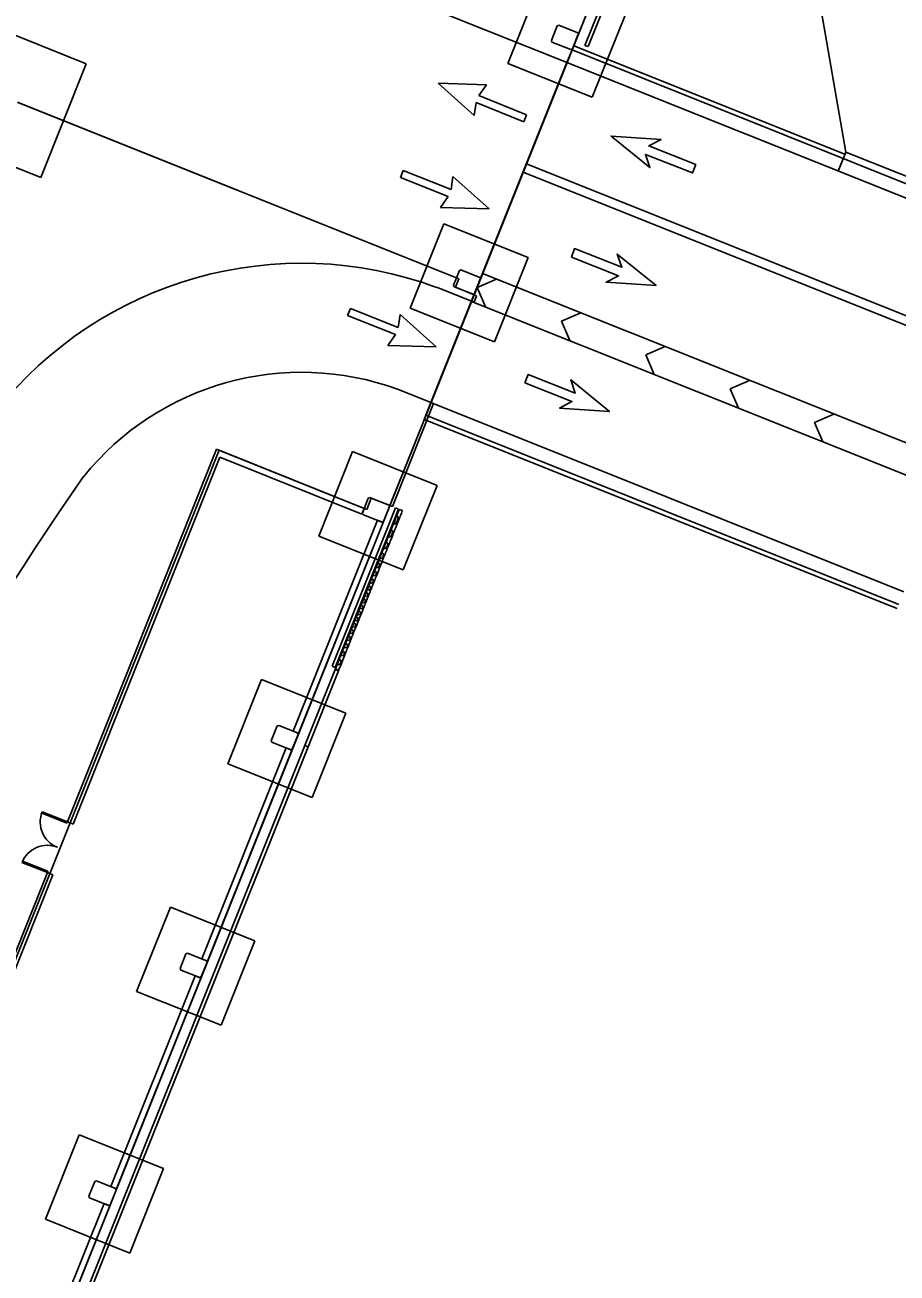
# Model space of a CAD drawing. Extents: x 468143 to 491361, y 1438528 to 1468730.
# Drawn here: x 488980.1 to 489076.1, y 1466996.4 to 1467133.7 of the extents above; entities that cross this region are included whole.
import ezdxf

# ---------------------------------------------------------------- set-up
doc = ezdxf.new("R2010")
doc.units = 0
doc.layers.add('Default', color=7, linetype='Continuous')
doc.layers.add('Xreference_dp', color=7, linetype='Continuous')

# ---------------------------------------------------------------- blocks, each defined once
blk = doc.blocks.new('FP_53-1_GROUND LEVEL PLAN')
at = {"layer": 'Default'}
for p, q in [((11759, -954.4), (11756.7, -954.4)), ((11759, -954.4), (11760.2, -959.7)), ((11759, -964.7), (11756.7, -964.7)), ((11760.2, -959.7), (11759, -964.7)), ((11759, -974.3), (11756.7, -974.3)), ((11759, -983.4), (11756.7, -983.4)), ((11759, -974.3), (11760.2, -978.9)), ((11760.2, -978.9), (11759, -983.4)), ((11759, -991.8), (11756.7, -991.8)), ((11759, -999.8), (11756.7, -999.8)), ((11759, -991.8), (11760.2, -995.9)), ((11760.2, -995.9), (11759, -999.8)), ((11759, -1007.2), (11756.7, -1007.2)), ((11759, -1014.2), (11756.7, -1014.2)), ((11759, -1020.8), (11756.7, -1020.8)), ((11759, -1007.2), (11760.2, -1010.7)), ((11760.2, -1010.7), (11759, -1014.2)), ((11759, -1020.8), (11760.2, -1023.9)), ((11759, -1027), (11756.7, -1027)), ((11759, -1032.9), (11756.7, -1032.9)), ((11759, -1038.4), (11756.7, -1038.4)), ((11760.2, -1023.9), (11759, -1027)), ((11759, -1032.9), (11760.2, -1035.7)), ((11760.2, -1035.7), (11759, -1038.4)), ((11759, -1043.8), (11756.7, -1043.8)), ((11759, -1048.9), (11756.7, -1048.9)), ((11759, -1053.8), (11756.7, -1053.8)), ((11759, -1043.8), (11760.2, -1046.3)), ((11760.2, -1046.3), (11759, -1048.9)), ((11759, -1053.8), (11760.2, -1056.2)), ((11759, -1058.6), (11756.7, -1058.6)), ((11759, -1063.2), (11756.7, -1063.2)), ((11759, -1067.8), (11756.7, -1067.8)), ((11760.2, -1056.2), (11759, -1058.6)), ((11759, -1063.2), (11760.2, -1065.5)), ((11760.2, -1065.5), (11759, -1067.8)), ((11759, -1072.2), (11756.7, -1072.2)), ((11759, -1076.6), (11756.7, -1076.6)), ((11759, -1080.9), (11756.7, -1080.9)), ((11759, -1085.2), (11756.7, -1085.2)), ((11759, -1072.2), (11760.2, -1074.4)), ((11760.2, -1074.4), (11759, -1076.6)), ((11759, -1080.9), (11760.2, -1083.1)), ((11760.2, -1083.1), (11759, -1085.2)), ((11759, -1089.5), (11756.7, -1089.5)), ((11759, -1093.8), (11756.7, -1093.8)), ((11759, -1098.1), (11756.7, -1098.1)), ((11759, -1102.4), (11756.7, -1102.4)), ((11759, -1089.5), (11760.2, -1091.7)), ((11760.2, -1091.7), (11759, -1093.8)), ((11759, -1098.1), (11760.2, -1100.3)), ((11760.2, -1100.3), (11759, -1102.4)), ((11759, -1106.8), (11756.7, -1106.8)), ((11759, -1111.3), (11756.7, -1111.3)), ((11759, -1115.8), (11756.7, -1115.8)), ((11759, -1120.5), (11756.7, -1120.5)), ((11759, -1106.8), (11760.2, -1109)), ((11760.2, -1109), (11759, -1111.3)), ((11759, -1115.8), (11760.2, -1118.2)), ((11760.2, -1118.2), (11759, -1120.5)), ((11759, -1125.3), (11756.7, -1125.3)), ((11759, -1130.3), (11756.7, -1130.3)), ((11759, -1135.4), (11756.7, -1135.4)), ((11759, -1125.3), (11760.2, -1127.8)), ((11760.2, -1127.8), (11759, -1130.3)), ((11759, -1135.4), (11760.2, -1138)), ((11759, -1140.7), (11756.7, -1140.7)), ((11759, -1146.3), (11756.7, -1146.3)), ((11759, -1152.1), (11756.7, -1152.1)), ((11760.2, -1138), (11759, -1140.7)), ((11759, -1146.3), (11760.2, -1149.2)), ((11760.2, -1149.2), (11759, -1152.1)), ((11759, -1158.3), (11756.7, -1158.3)), ((11759, -1164.8), (11756.7, -1164.8)), ((11759, -1158.3), (11760.2, -1161.5)), ((11760.2, -1161.5), (11759, -1164.8)), ((11759, -1171.7), (11756.7, -1171.7)), ((11759, -1171.7), (11759.3, -1172.6))]:
    blk.add_line(p, q, dxfattribs=at)
blk = doc.blocks.new('Footing-Rectangular - F14-740151-FOUNDATION PLAN_1')
at = {"layer": 'Default'}
for p, q in [((81, 81), (-81, 81)), ((-81, 81), (-81, -81)), ((-81, -81), (-81, 81)), ((-81, 81), (81, 81)), ((81, -81), (81, 81)), ((81, 81), (81, -81)), ((-81, -81), (81, -81)), ((81, -81), (-81, -81))]:
    blk.add_line(p, q, dxfattribs=at)
blk = doc.blocks.new('Footing-Rectangular - F2-182268-FOUNDATION PLAN_1')
at = {"layer": 'Default'}
for p, q in [((60, 60), (-60, 60)), ((-60, 60), (-60, -60)), ((-60, -60), (-60, 60)), ((-60, 60), (60, 60)), ((60, -60), (60, 60)), ((60, 60), (60, -60)), ((-60, -60), (60, -60)), ((60, -60), (-60, -60))]:
    blk.add_line(p, q, dxfattribs=at)
blk = doc.blocks.new('DAMerge_2')
at = {"layer": 'Default'}
blk.add_lwpolyline([(0.71, -4.09), (0, -3.39), (3.95, 0.56), (2.42, 0.68), (7.31, 3.21), (4.77, -1.68), (4.66, -0.15), (0.71, -4.09)], dxfattribs=at)
blk = doc.blocks.new('DAMerge_6')
at = {"layer": 'Default'}
blk.add_lwpolyline([(0.71, -4.09), (0, -3.39), (3.95, 0.56), (2.42, 0.68), (7.31, 3.21), (4.77, -1.68), (4.66, -0.15), (0.71, -4.09)], dxfattribs=at)

msp = doc.modelspace()

# ---------------------------------------------------------------- linework, layer by layer
at = {"layer": 'Xreference_dp'}
for p, q in [((488871.7, 1467196.82), (489040.05, 1467129.48)), ((489063.49, 1467159.67), (489070.47, 1467119.73)), ((489052.49, 1467158.33), (489041.75, 1467131.48)), ((489042.1, 1467131.35), (489052.84, 1467158.19)), ((489036.98, 1467138.77), (489033.27, 1467129.49)), ((489033.27, 1467129.49), (489036.98, 1467138.77)), ((489041.4, 1467133.64), (489042.41, 1467136.16)), ((489042.56, 1467125.77), (489046.27, 1467135.06)), ((489046.27, 1467135.06), (489042.56, 1467125.77)), ((489038.7, 1467133.64), (489038.05, 1467132.02)), ((489038.86, 1467133.71), (489038.7, 1467133.64)), ((489040.95, 1467132.87), (489038.86, 1467133.71)), ((489040.37, 1467131.09), (489041.02, 1467132.71)), ((489041.02, 1467132.71), (489040.95, 1467132.87)), ((489030.26, 1467105.79), (489040.75, 1467132.02)), ((489038.05, 1467132.02), (489038.12, 1467131.85)), ((489038.12, 1467131.85), (489040.21, 1467131.02)), ((489039.77, 1467129.59), (489040.51, 1467131.44)), ((489039.77, 1467129.59), (489040.51, 1467131.44)), ((489040.21, 1467131.02), (489040.37, 1467131.09)), ((489091.17, 1467110.64), (489040.33, 1467130.98)), ((489091.17, 1467110.64), (489040.33, 1467130.98)), ((489070.37, 1467119.5), (489040.51, 1467131.44)), ((489070.37, 1467119.5), (489040.51, 1467131.44)), ((489041.75, 1467131.48), (489042.1, 1467131.35)), ((489039.77, 1467129.59), (489024.8, 1467092.17)), ((489024.8, 1467092.17), (489039.77, 1467129.59)), ((489033.27, 1467129.49), (489042.56, 1467125.77)), ((489042.56, 1467125.77), (489033.27, 1467129.49)), ((489090.61, 1467109.25), (489039.77, 1467129.59)), ((489090.61, 1467109.25), (489039.77, 1467129.59)), ((489090.61, 1467109.25), (489039.77, 1467129.59)), ((489025.58, 1467127.32), (489029.54, 1467123.76)), ((489030.91, 1467127.16), (489025.58, 1467127.32)), ((489030.07, 1467125.97), (489030.91, 1467127.16)), ((489035.33, 1467123.86), (489030.07, 1467125.97)), ((489027.88, 1467105.8), (488979.29, 1467125.24)), ((489027.61, 1467105.91), (488979.35, 1467125.21)), ((488979.35, 1467125.21), (489027.61, 1467105.91)), ((489029.54, 1467123.76), (489029.76, 1467125.2)), ((489029.76, 1467125.2), (489035.02, 1467123.09)), ((489035.02, 1467123.09), (489035.33, 1467123.86)), ((489070.47, 1467119.73), (489069.63, 1467117.64)), ((489070.47, 1467119.73), (489069.63, 1467117.64)), ((489086.84, 1467113.18), (489070.47, 1467119.73)), ((489086.84, 1467113.18), (489070.47, 1467119.73)), ((489021.75, 1467117.72), (489021.44, 1467116.95)), ((489027.01, 1467115.62), (489021.75, 1467117.72)), ((489085.78, 1467097.18), (489034.94, 1467117.52)), ((489086.15, 1467098.11), (489035.31, 1467118.45)), ((489021.44, 1467116.95), (489026.7, 1467114.84)), ((489027.22, 1467117.05), (489027.01, 1467115.62)), ((489031.19, 1467113.5), (489027.22, 1467117.05)), ((489026.7, 1467114.84), (489025.86, 1467113.65)), ((489025.86, 1467113.65), (489031.19, 1467113.5)), ((489027.93, 1467106.72), (489027.28, 1467105.09)), ((489028.09, 1467106.79), (489027.93, 1467106.72)), ((489030.18, 1467105.95), (489028.09, 1467106.79)), ((489081.32, 1467086.04), (489030.48, 1467106.38)), ((489081.32, 1467086.04), (489030.48, 1467106.38)), ((489081.32, 1467086.04), (489030.48, 1467106.38)), ((489027.28, 1467105.09), (489027.35, 1467104.93)), ((489027.35, 1467104.93), (489029.44, 1467104.09)), ((489027.51, 1467104.87), (489027.88, 1467105.8)), ((489029.83, 1467103.94), (489027.51, 1467104.87)), ((489029.6, 1467104.16), (489030.25, 1467105.79)), ((489032.02, 1467105.76), (489029.87, 1467104.84)), ((489030.25, 1467105.79), (489030.18, 1467105.95)), ((489025.42, 1467104.86), (489029.54, 1467103.21)), ((489025.42, 1467104.86), (489029.54, 1467103.21)), ((489029.27, 1467103.32), (489029.56, 1467104.05)), ((489029.44, 1467104.09), (489029.6, 1467104.16)), ((489029.54, 1467103.21), (489029.83, 1467103.94)), ((489029.56, 1467104.05), (489029.61, 1467104.17)), ((489030.79, 1467102.7), (489029.87, 1467104.84)), ((489015.94, 1467102.54), (489015.63, 1467101.77)), ((489021.2, 1467100.44), (489015.94, 1467102.54)), ((489024.81, 1467092.18), (489029.27, 1467103.32)), ((489081.3, 1467082.5), (489029.26, 1467103.31)), ((489081.3, 1467082.5), (489029.26, 1467103.31)), ((489081.3, 1467082.5), (489029.26, 1467103.31)), ((489015.63, 1467101.77), (489020.89, 1467099.66)), ((489021.42, 1467101.87), (489021.2, 1467100.44)), ((489025.38, 1467098.32), (489021.42, 1467101.87)), ((489041.3, 1467102.05), (489039.16, 1467101.13)), ((489040.08, 1467098.99), (489039.16, 1467101.13)), ((489020.89, 1467099.66), (489020.06, 1467098.47)), ((489020.06, 1467098.47), (489025.38, 1467098.32)), ((489050.59, 1467098.33), (489048.44, 1467097.42)), ((489049.36, 1467095.27), (489048.44, 1467097.42)), ((489059.87, 1467094.62), (489057.73, 1467093.7)), ((489025.08, 1467092.07), (489021.12, 1467093.65)), ((489021.12, 1467093.65), (489025.08, 1467092.07)), ((489058.65, 1467091.56), (489057.73, 1467093.7)), ((489020.28, 1467080.84), (489024.81, 1467092.18)), ((489020.55, 1467080.73), (489025.08, 1467092.07)), ((489024.06, 1467090.32), (489024.8, 1467092.17)), ((489024.06, 1467090.32), (489024.8, 1467092.17)), ((489076.84, 1467071.35), (489024.8, 1467092.17)), ((489076.84, 1467071.35), (489024.8, 1467092.17)), ((489076.84, 1467071.35), (489024.8, 1467092.17)), ((489076.1, 1467069.5), (489024.06, 1467090.32)), ((489076.1, 1467069.5), (489024.06, 1467090.32)), ((489076.28, 1467069.96), (489024.25, 1467090.78)), ((489076.28, 1467069.96), (489024.25, 1467090.78)), ((489069.15, 1467090.9), (489067.01, 1467089.99)), ((489067.93, 1467087.84), (489067.01, 1467089.99)), ((489001.21, 1467087.03), (488984.8, 1467046.02)), ((489001.46, 1467086.93), (489001.21, 1467087.03)), ((488931.53, 1466912.06), (489001.48, 1467086.92)), ((488985.42, 1467045.77), (489001.58, 1467086.16)), ((489001.83, 1467086.78), (489001.47, 1467086.92)), ((489001.48, 1467086.92), (489017.73, 1467080.42)), ((489001.58, 1467086.16), (489017.21, 1467079.91)), ((489017.46, 1467080.53), (489001.83, 1467086.78)), ((489016.18, 1467086.78), (489012.47, 1467077.49)), ((489012.47, 1467077.49), (489016.18, 1467086.78)), ((489025.47, 1467083.06), (489016.18, 1467086.78)), ((489016.18, 1467086.78), (489025.47, 1467083.06)), ((489021.75, 1467073.78), (489025.47, 1467083.06)), ((489025.47, 1467083.06), (489021.75, 1467073.78)), ((489017.9, 1467081.65), (489017.25, 1467080.02)), ((489017.73, 1467080.42), (489018.23, 1467081.66)), ((489018.06, 1467081.72), (489017.9, 1467081.65)), ((489020.15, 1467080.88), (489018.06, 1467081.72)), ((489018.23, 1467081.66), (489020.55, 1467080.73)), ((489020.89, 1467080.59), (489013.92, 1467063.17)), ((489014.27, 1467063.03), (489021.24, 1467080.45)), ((489017.21, 1467079.91), (489017.46, 1467080.53)), ((489019.57, 1467079.09), (489020.22, 1467080.72)), ((489020.22, 1467080.72), (489020.15, 1467080.88)), ((489020.23, 1467080.72), (489020.28, 1467080.84)), ((489021.24, 1467080.45), (489020.89, 1467080.59)), ((489021.67, 1467080.28), (489021.32, 1467080.42)), ((489018.91, 1467079.23), (489009.63, 1467056.02)), ((489010.24, 1467055.77), (489019.53, 1467078.98)), ((489017.25, 1467080.02), (489017.32, 1467079.86)), ((489017.32, 1467079.86), (489019.41, 1467079.02)), ((489019.53, 1467078.98), (489018.91, 1467079.23)), ((489019.41, 1467079.02), (489019.57, 1467079.09)), ((489019.53, 1467078.98), (489019.58, 1467079.1)), ((489012.47, 1467077.49), (489021.75, 1467073.78)), ((489021.75, 1467073.78), (489012.47, 1467077.49)), ((489014.26, 1467062.79), (489010.92, 1467054.42)), ((489011.27, 1467054.28), (489014.61, 1467062.65)), ((489013.92, 1467063.17), (489014.27, 1467063.03)), ((489014.61, 1467062.65), (489014.26, 1467062.79)), ((489006.16, 1467061.71), (489002.44, 1467052.42)), ((489002.44, 1467052.42), (489006.16, 1467061.71)), ((489015.44, 1467057.99), (489006.16, 1467061.71)), ((489006.16, 1467061.71), (489015.44, 1467057.99)), ((489011.73, 1467048.71), (489015.44, 1467057.99)), ((489015.44, 1467057.99), (489011.73, 1467048.71)), ((489007.87, 1467056.58), (489007.22, 1467054.95)), ((489008.04, 1467056.65), (489007.87, 1467056.58)), ((489010.12, 1467055.81), (489008.04, 1467056.65)), ((489009.54, 1467054.03), (489010.19, 1467055.65)), ((489009.63, 1467056.02), (489010.24, 1467055.77)), ((489010.19, 1467055.65), (489010.12, 1467055.81)), ((489010.2, 1467055.65), (489010.24, 1467055.77)), ((489010.92, 1467054.42), (488986.17, 1466992.56)), ((488986.52, 1466992.42), (489011.27, 1467054.28)), ((489008.88, 1467054.16), (488999.6, 1467030.95)), ((489007.22, 1467054.95), (489007.29, 1467054.79)), ((489007.29, 1467054.79), (489009.38, 1467053.96)), ((489009.5, 1467053.91), (489008.88, 1467054.16)), ((489010.92, 1467054.42), (489011.27, 1467054.28)), ((489011.27, 1467054.28), (489010.92, 1467054.42)), ((489000.22, 1467030.7), (489009.5, 1467053.91)), ((489009.38, 1467053.96), (489009.54, 1467054.03)), ((489009.5, 1467053.91), (489009.55, 1467054.03)), ((489002.44, 1467052.42), (489011.73, 1467048.71)), ((489011.73, 1467048.71), (489002.44, 1467052.42)), ((488984.74, 1467045.87), (488981.96, 1467046.98)), ((488984.8, 1467046.02), (488982.02, 1467047.14)), ((488984.8, 1467046.02), (488984.74, 1467045.87)), ((488984.8, 1467046.02), (488985.08, 1467045.91)), ((488985.08, 1467045.91), (488985.42, 1467045.77)), ((488982.64, 1467040.61), (488979.85, 1467041.72)), ((488982.58, 1467040.45), (488928.41, 1466905.05)), ((488982.58, 1467040.45), (488979.79, 1467041.57)), ((488982.58, 1467040.45), (488982.64, 1467040.61)), ((488982.85, 1467040.34), (488982.58, 1467040.45)), ((488983.19, 1467040.2), (488982.85, 1467040.34)), ((488932.12, 1466912.54), (488983.19, 1467040.2)), ((488996.13, 1467036.64), (488992.41, 1467027.36)), ((488992.41, 1467027.36), (488996.13, 1467036.64)), ((489005.41, 1467032.93), (488996.13, 1467036.64)), ((488996.13, 1467036.64), (489005.41, 1467032.93)), ((489001.7, 1467023.64), (489005.41, 1467032.93)), ((489005.41, 1467032.93), (489001.7, 1467023.64)), ((488997.84, 1467031.51), (488997.19, 1467029.89)), ((488998.01, 1467031.58), (488997.84, 1467031.51)), ((489000.1, 1467030.74), (488998.01, 1467031.58)), ((488999.6, 1467030.95), (489000.22, 1467030.7)), ((489000.16, 1467030.58), (489000.1, 1467030.74)), ((489000.17, 1467030.59), (489000.22, 1467030.7)), ((488997.19, 1467029.89), (488997.26, 1467029.72)), ((488997.26, 1467029.72), (488999.35, 1467028.89)), ((488999.51, 1467028.96), (489000.16, 1467030.58)), ((488998.85, 1467029.09), (488989.57, 1467005.88)), ((488990.19, 1467005.63), (488999.47, 1467028.84)), ((488999.47, 1467028.84), (488998.85, 1467029.09)), ((488999.35, 1467028.89), (488999.51, 1467028.96)), ((488999.47, 1467028.84), (488999.52, 1467028.96)), ((488992.41, 1467027.36), (489001.7, 1467023.64)), ((489001.7, 1467023.64), (488992.41, 1467027.36)), ((488986.1, 1467011.57), (488982.38, 1467002.29)), ((488982.38, 1467002.29), (488986.1, 1467011.57)), ((488995.38, 1467007.86), (488986.1, 1467011.57)), ((488986.1, 1467011.57), (488995.38, 1467007.86)), ((488991.67, 1466998.57), (488995.38, 1467007.86)), ((488995.38, 1467007.86), (488991.67, 1466998.57)), ((488987.81, 1467006.44), (488987.16, 1467004.82)), ((488987.98, 1467006.51), (488987.81, 1467006.44)), ((488990.07, 1467005.68), (488987.98, 1467006.51)), ((488987.16, 1467004.82), (488987.23, 1467004.65)), ((488987.23, 1467004.65), (488989.32, 1467003.82)), ((488989.49, 1467003.89), (488990.14, 1467005.51)), ((488989.57, 1467005.88), (488990.19, 1467005.63)), ((488990.14, 1467005.51), (488990.07, 1467005.68)), ((488990.14, 1467005.52), (488990.19, 1467005.63)), ((488988.83, 1467004.02), (488979.54, 1466980.81)), ((488980.16, 1466980.56), (488989.44, 1467003.78)), ((488989.44, 1467003.78), (488988.83, 1467004.02)), ((488989.32, 1467003.82), (488989.49, 1467003.89)), ((488989.44, 1467003.78), (488989.49, 1467003.89)), ((488982.38, 1467002.29), (488991.67, 1466998.57)), ((488991.67, 1466998.57), (488982.38, 1467002.29))]:
    msp.add_line(p, q, dxfattribs=at)
msp.add_lwpolyline([(488175.27, 1467102.24), (488809.48, 1466848.51), (488820.72, 1466876.6), (488922.31, 1466835.96), (489050.92, 1467157.44), (488315.12, 1467451.8)], close=True, dxfattribs=at)
msp.add_lwpolyline([(488933.25, 1466863.33), (489049.76, 1467154.57), (489049.76, 1467154.57), (488857.89, 1467231.33)], dxfattribs=at)
for centre, radius, start, end in [((489010.57, 1467064.68), 42.83, 69.7181, 141.7168), ((489010.57, 1467064.68), 42.83, 69.7181, 141.7168), ((489010.57, 1467064.68), 30.83, 69.9902, 141.0915), ((489010.57, 1467064.68), 30.83, 69.9902, 141.0915), ((489279.51, 1466880.81), 356.54, 145.2472, 169.8321), ((489279.51, 1466880.81), 356.54, 145.2472, 169.8321), ((489145.02, 1468591.69), 1909.86, 245.36712, 306.9274), ((488984.8, 1467046.02), 3, 158.1955, 248.1955), ((488982.58, 1467040.45), 3, 68.1955, 158.1955), ((489143.9, 1468591.41), 1816.82, 245.36787, 299.96455)]:
    msp.add_arc(centre, radius, start, end, dxfattribs=at)
for points in [[(489014.26, 1467062.79), (489014.39, 1467063.1), (489014.73, 1467063.95), (489015.12, 1467064.93), (489015.46, 1467065.78), (489015.71, 1467066.39), (489015.94, 1467066.97), (489016.23, 1467067.71), (489016.59, 1467068.6), (489017.01, 1467069.64), (489017.37, 1467070.54), (489017.67, 1467071.29), (489017.86, 1467071.78), (489018.02, 1467072.19), (489018.19, 1467072.6), (489018.41, 1467073.15), (489018.69, 1467073.85), (489019.1, 1467074.87), (489019.57, 1467076.05), (489020.12, 1467077.42), (489020.5, 1467078.38), (489020.83, 1467079.2), (489021.08, 1467079.82), (489021.24, 1467080.23), (489021.32, 1467080.42)], [(489021.67, 1467080.28), (489021.59, 1467080.09), (489021.42, 1467079.68), (489021.18, 1467079.06), (489020.85, 1467078.24), (489020.47, 1467077.28), (489019.92, 1467075.91), (489019.45, 1467074.73), (489019.04, 1467073.71), (489018.76, 1467073.01), (489018.54, 1467072.46), (489018.37, 1467072.05), (489018.21, 1467071.64), (489018.02, 1467071.16), (489017.72, 1467070.4), (489017.36, 1467069.51), (489016.94, 1467068.46), (489016.58, 1467067.57), (489016.28, 1467066.83), (489016.05, 1467066.25), (489015.81, 1467065.65), (489015.47, 1467064.79), (489015.08, 1467063.81), (489014.74, 1467062.96), (489014.61, 1467062.65)]]:
    msp.add_open_spline(points, degree=3, dxfattribs=at)

# ---------------------------------------------------------------- block references
at = {"layer": 'Xreference_dp', "yscale": 0.08333333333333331}
for name, p, xscale, rotation in [('Footing-Rectangular - F14-740151-FOUNDATION PLAN_1', (488978.09, 1467125.71), 0.08333333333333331, 158.19551636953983), ('Footing-Rectangular - F2-182268-FOUNDATION PLAN_1', (489029, 1467105.35), 0.08333333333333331, 158.19551636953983), ('FP_53-1_GROUND LEVEL PLAN', (488140.93, 1467517.43), 0.0833333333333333, -21.804483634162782)]:
    msp.add_blockref(name, p, dxfattribs=dict(at, xscale=xscale, rotation=rotation))
at = {"layer": 'Xreference_dp'}
for name, p, rotation in [('DAMerge_2', (489050.49, 1467116.09), 113.5156111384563), ('DAMerge_6', (489050.49, 1467116.09), 113.5156111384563), ('DAMerge_2', (489043.72, 1467110.47), -66.48438886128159), ('DAMerge_6', (489043.72, 1467110.47), -66.48438886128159), ('DAMerge_2', (489038.59, 1467096.62), -66.48438886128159), ('DAMerge_6', (489038.59, 1467096.62), -66.48438886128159)]:
    msp.add_blockref(name, p, dxfattribs=dict(at, rotation=rotation))

doc.saveas('drawing.dxf')
